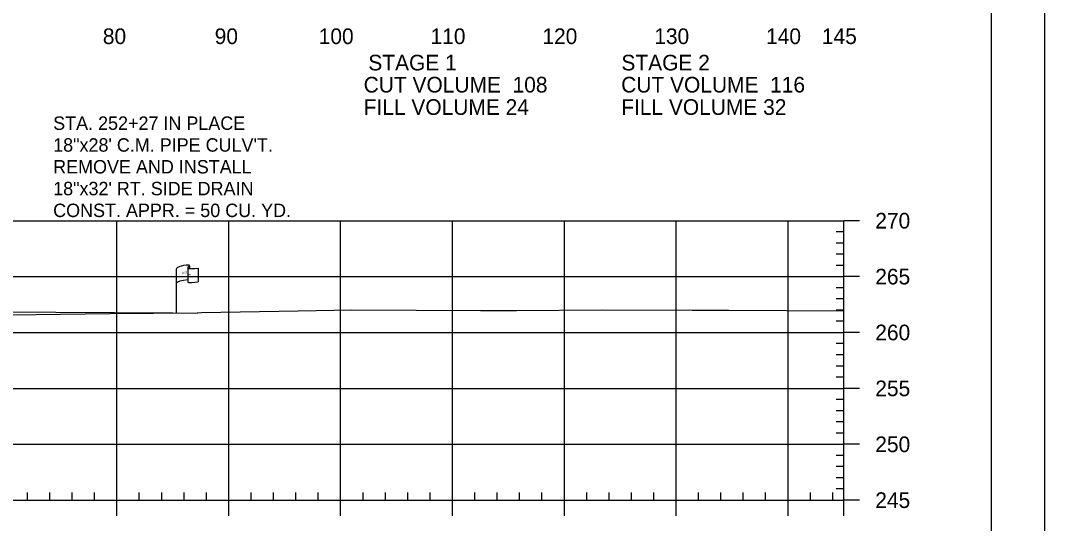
# Model space of a CAD drawing. Extents: x 1365647 to 1367999, y 387113 to 400173.
# Drawn here: x 1365965.5 to 1366057, y 393880.8 to 393925.8 of the extents above; entities that cross this region are included whole.
import ezdxf

# ---------------------------------------------------------------- set-up
doc = ezdxf.new("R2010")
doc.units = 0
for name, color, linetype in [('E_Existing ROW', 7, 'Continuous'), ('R_Axis', 7, 'Continuous'), ('R_Axis Annot', 7, 'Continuous'), ('R_Border', 7, 'Continuous'), ('R_Draft', 7, 'Continuous'), ('R_Drive', 7, 'Continuous'), ('R_Exist Surface', 7, 'Continuous'), ('R_Grid', 7, 'Continuous'), ('R_No Plot', 7, 'Continuous')]:
    doc.layers.add(name, color=color, linetype=linetype)

msp = doc.modelspace()

# ---------------------------------------------------------------- linework, layer by layer
at = {"layer": 'E_Existing ROW'}
for p, q in [((1365979.422, 393899.612), (1365979.422, 393903.562)), ((1365980.418, 393903.657), (1365980.418, 393903.643)), ((1365980.418, 393903.643), (1365980.418, 393902.417)), ((1365980.585, 393903.813), (1365980.585, 393903.573)), ((1365981.353, 393903.619), (1365981.353, 393902.379))]:
    msp.add_line(p, q, dxfattribs=at)
for centre, radius, start, end in [((1365980.495, 393903.657), 0.078, 88.6458, 274.28284), ((1365980.507, 393903.813), 0.0783, 263.07118, 93.95638), ((1365980.496, 393902.417), 0.0783, 180, 273.95638)]:
    msp.add_arc(centre, radius, start, end, dxfattribs=at)
for centre, major_axis, ratio, start_param, end_param in [((1365981.004, 393903.606), (-1.582, -0.043), 0.19887, 5.030368, 6.283185), ((1365981.712, 393903.721), (-1.227, -0.134), 0.052933, 0.159456, 1.268315), ((1365980.999, 393902.288), (-1.582, -0.043), 0.19887, 5.083035, 6.194897), ((1365981.712, 393902.481), (-1.227, -0.134), 0.052933, 0.159456, 1.268315)]:
    msp.add_ellipse(centre, major_axis=major_axis, ratio=ratio, start_param=start_param, end_param=end_param, dxfattribs=at)
at = {"layer": 'R_Axis'}
for p, q in [((1366039.095, 393882.857), (1366039.095, 393907.857)), ((1366040.495, 393907.857), (1366039.095, 393907.857)), ((1366039.095, 393906.857), (1366038.395, 393906.857)), ((1366039.095, 393905.857), (1366038.395, 393905.857)), ((1366039.095, 393904.857), (1366038.395, 393904.857)), ((1366039.095, 393903.857), (1366038.395, 393903.857)), ((1366040.495, 393902.857), (1366039.095, 393902.857)), ((1366039.095, 393901.857), (1366038.395, 393901.857)), ((1366039.095, 393900.857), (1366038.395, 393900.857)), ((1366039.095, 393899.857), (1366038.395, 393899.857)), ((1366039.095, 393898.857), (1366038.395, 393898.857)), ((1366040.495, 393897.857), (1366039.095, 393897.857)), ((1366039.095, 393896.857), (1366038.395, 393896.857)), ((1366039.095, 393895.857), (1366038.395, 393895.857)), ((1366039.095, 393894.857), (1366038.395, 393894.857)), ((1366039.095, 393893.857), (1366038.395, 393893.857)), ((1366040.495, 393892.857), (1366039.095, 393892.857)), ((1366039.095, 393891.857), (1366038.395, 393891.857)), ((1366039.095, 393890.857), (1366038.395, 393890.857)), ((1366039.095, 393889.857), (1366038.395, 393889.857)), ((1366039.095, 393888.857), (1366038.395, 393888.857)), ((1366040.495, 393887.857), (1366039.095, 393887.857)), ((1366039.095, 393886.857), (1366038.395, 393886.857)), ((1366039.095, 393885.857), (1366038.395, 393885.857)), ((1366039.095, 393884.857), (1366038.395, 393884.857)), ((1365966.095, 393882.857), (1365966.095, 393883.557)), ((1365968.095, 393882.857), (1365968.095, 393883.557)), ((1365970.095, 393882.857), (1365970.095, 393883.557)), ((1365972.095, 393882.857), (1365972.095, 393883.557)), ((1365976.095, 393882.857), (1365976.095, 393883.557)), ((1365978.095, 393882.857), (1365978.095, 393883.557)), ((1365980.095, 393882.857), (1365980.095, 393883.557)), ((1365982.095, 393882.857), (1365982.095, 393883.557)), ((1365986.095, 393882.857), (1365986.095, 393883.557)), ((1365988.095, 393882.857), (1365988.095, 393883.557)), ((1365990.095, 393882.857), (1365990.095, 393883.557)), ((1365992.095, 393882.857), (1365992.095, 393883.557)), ((1365996.095, 393882.857), (1365996.095, 393883.557)), ((1365998.095, 393882.857), (1365998.095, 393883.557)), ((1366000.095, 393882.857), (1366000.095, 393883.557)), ((1366002.095, 393882.857), (1366002.095, 393883.557)), ((1366006.095, 393882.857), (1366006.095, 393883.557)), ((1366008.095, 393882.857), (1366008.095, 393883.557)), ((1366010.095, 393882.857), (1366010.095, 393883.557)), ((1366012.095, 393882.857), (1366012.095, 393883.557)), ((1366016.095, 393882.857), (1366016.095, 393883.557)), ((1366018.095, 393882.857), (1366018.095, 393883.557)), ((1366020.095, 393882.857), (1366020.095, 393883.557)), ((1366022.095, 393882.857), (1366022.095, 393883.557)), ((1366026.095, 393882.857), (1366026.095, 393883.557)), ((1366028.095, 393882.857), (1366028.095, 393883.557)), ((1366030.095, 393882.857), (1366030.095, 393883.557)), ((1366032.095, 393882.857), (1366032.095, 393883.557)), ((1366036.095, 393882.857), (1366036.095, 393883.557)), ((1366038.095, 393882.857), (1366038.095, 393883.557)), ((1366039.095, 393883.857), (1366038.395, 393883.857)), ((1365749.095, 393882.857), (1366039.095, 393882.857)), ((1365974.095, 393881.457), (1365974.095, 393882.857)), ((1365984.095, 393881.457), (1365984.095, 393882.857)), ((1365994.095, 393881.457), (1365994.095, 393882.857)), ((1366004.095, 393881.457), (1366004.095, 393882.857)), ((1366014.095, 393881.457), (1366014.095, 393882.857)), ((1366024.095, 393881.457), (1366024.095, 393882.857)), ((1366034.095, 393881.457), (1366034.095, 393882.857)), ((1366039.095, 393881.457), (1366039.095, 393882.857)), ((1366040.495, 393882.857), (1366039.095, 393882.857))]:
    msp.add_line(p, q, dxfattribs=at)
at = {"layer": 'R_Border'}
msp.add_line((1366052.275, 393776.857), (1366052.275, 393982.317), dxfattribs=at)
at = {"layer": 'R_Drive'}
msp.add_line((1365938.428, 393899.871), (1365979.095, 393899.609), dxfattribs=at)
at = {"layer": 'R_Exist Surface'}
msp.add_lwpolyline([(1365960.162, 393899.38), (1365973.461, 393899.569), (1365981.266, 393899.625), (1365981.338, 393899.624), (1365981.64, 393899.632), (1365990.287, 393899.797), (1365995.092, 393899.875), (1366006.597, 393899.821), (1366008.6, 393899.814), (1366009.831, 393899.829), (1366017.473, 393899.893), (1366025.522, 393899.867), (1366028.788, 393899.858), (1366039.095, 393899.779)], dxfattribs=at)
at = {"layer": 'R_Grid'}
for p, q in [((1365749.095, 393907.857), (1366039.095, 393907.857)), ((1365974.095, 393882.857), (1365974.095, 393907.857)), ((1365984.095, 393882.857), (1365984.095, 393907.857)), ((1365994.095, 393882.857), (1365994.095, 393907.857)), ((1366004.095, 393882.857), (1366004.095, 393907.857)), ((1366014.095, 393882.857), (1366014.095, 393907.857)), ((1366024.095, 393882.857), (1366024.095, 393907.857)), ((1366034.095, 393882.857), (1366034.095, 393907.857)), ((1366039.095, 393882.857), (1366039.095, 393907.857)), ((1365749.095, 393902.857), (1366039.095, 393902.857)), ((1365749.095, 393897.857), (1366039.095, 393897.857)), ((1365749.095, 393892.857), (1366039.095, 393892.857)), ((1365749.095, 393887.857), (1366039.095, 393887.857)), ((1365749.095, 393882.857), (1366039.095, 393882.857))]:
    msp.add_line(p, q, dxfattribs=at)
at = {"layer": 'R_No Plot'}
msp.add_lwpolyline([(1365723.687, 393986.211), (1366057.027, 393986.211), (1366057.027, 393772.874), (1365723.687, 393772.874)], close=True, dxfattribs=at)

# ---------------------------------------------------------------- texts
at = {"layer": 'E_Existing ROW'}
for s, height, rotation, p in [('R ', 0.2, 9.98841, (1365979.942, 393903.064)), (' O', 0.2, 9.98841, (1365980.087, 393903.109)), ('DWB 11-9-07', 0.001, 90, (1365980.585, 393903.573)), ('W', 0.2, 351.17882, (1365980.417, 393902.94)), ('DWB 11-9-07', 0.001, 5.07169, (1365981.343, 393902.379)), ('DWB 11-9-07', 0.001, 90, (1365979.422, 393899.612))]:
    msp.add_text(s, height=height, rotation=rotation, dxfattribs=at).set_placement(p)
at = {"layer": 'R_Axis Annot'}
for s, p in [('80', (1365972.833, 393923.657)), ('90', (1365982.833, 393923.657)), ('100', (1365992.133, 393923.657)), ('110', (1366002.133, 393923.657)), ('120', (1366012.133, 393923.657)), ('130', (1366022.133, 393923.657)), ('140', (1366032.133, 393923.657)), ('145', (1366037.121, 393923.657)), ('STAGE 1', (1365996.57, 393921.298)), ('STAGE 2', (1366019.198, 393921.298)), ('CUT VOLUME  108', (1365996.152, 393919.323)), ('CUT VOLUME  116', (1366019.178, 393919.323)), ('FILL VOLUME 24', (1365996.152, 393917.323)), ('FILL VOLUME 32', (1366019.178, 393917.323)), ('270', (1366041.895, 393907.157)), ('265', (1366041.895, 393902.157)), ('260', (1366041.895, 393897.157)), ('255', (1366041.895, 393892.157)), ('250', (1366041.895, 393887.157)), ('245', (1366041.895, 393882.157))]:
    msp.add_text(s, height=1.4, dxfattribs=at).set_placement(p)
at = {"layer": 'R_Draft'}
for s, p in [('STA. 252+27 IN PLACE', (1365968.392, 393915.981)), ('18"x28\' C.M. PIPE CULV\'T.', (1365968.392, 393914.031)), ('REMOVE AND INSTALL ', (1365968.392, 393912.081)), ('18"x32\' RT. SIDE DRAIN', (1365968.392, 393910.131)), ('CONST. APPR. = 50 CU. YD.', (1365968.392, 393908.181))]:
    msp.add_text(s, height=1.2, rotation=360, dxfattribs=at).set_placement(p)

doc.saveas('drawing.dxf')
